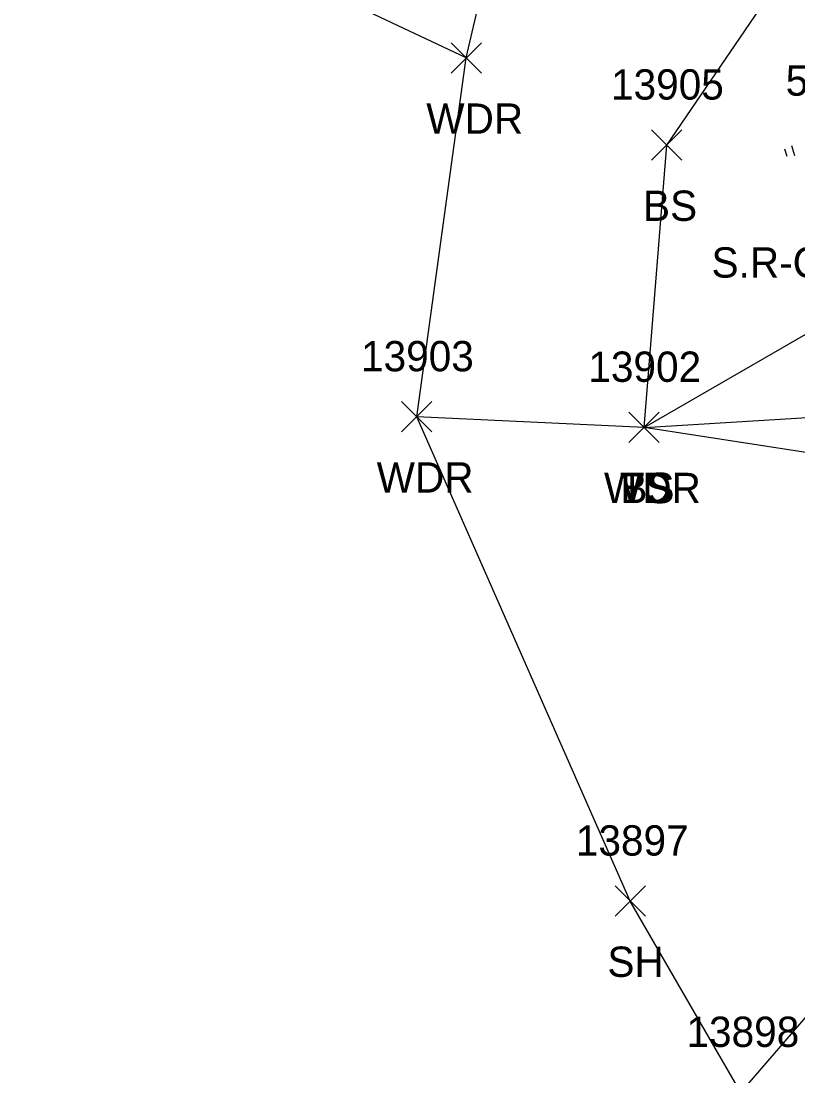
# Model space of a CAD drawing. Extents: x 1439173 to 1457902, y 641926 to 659889.
# Drawn here: x 1446536.8 to 1446588, y 652369.2 to 652438.8 of the extents above; entities that cross this region are included whole.
import ezdxf

# ---------------------------------------------------------------- set-up
doc = ezdxf.new("R2010")
doc.units = 0
for name, color, linetype in [('L_A', 7, 'Continuous'), ('L_C', 7, 'Continuous'), ('L_I', 7, 'Continuous'), ('L_TIC', 7, 'Continuous'), ('LAWA', 7, 'Continuous'), ('LELB', 7, 'Continuous'), ('LSOGP', 7, 'Continuous'), ('LTC', 7, 'Continuous')]:
    doc.layers.add(name, color=color, linetype=linetype)

msp = doc.modelspace()

# ---------------------------------------------------------------- linework, layer by layer
at = {"layer": 'L_TIC'}
for points in [[(1446565.143, 652435.362), (1446567.143, 652437.362)], [(1446567.143, 652435.362), (1446565.143, 652437.362)], [(1446578.357, 652429.615), (1446580.357, 652431.615)], [(1446580.357, 652429.615), (1446578.357, 652431.615)], [(1446561.872, 652411.693), (1446563.872, 652413.693)], [(1446563.872, 652411.693), (1446561.872, 652413.693)], [(1446576.862, 652410.997), (1446578.862, 652412.997)], [(1446578.862, 652410.997), (1446576.862, 652412.997)], [(1446576.862, 652410.997), (1446578.862, 652412.997)], [(1446578.862, 652410.997), (1446576.862, 652412.997)], [(1446576.862, 652410.997), (1446578.862, 652412.997)], [(1446578.862, 652410.997), (1446576.862, 652412.997)], [(1446576.862, 652410.997), (1446578.862, 652412.997)], [(1446578.862, 652410.997), (1446576.862, 652412.997)], [(1446575.959, 652379.749), (1446577.959, 652381.749)], [(1446577.959, 652379.749), (1446575.959, 652381.749)]]:
    msp.add_lwpolyline(points, dxfattribs=at)
at = {"layer": 'LAWA'}
msp.add_lwpolyline([(1446664.293, 652162.854), (1446652.061, 652192.993), (1446638.212, 652235.065), (1446636.452, 652267.729), (1446618.052, 652298.923), (1446596.784, 652325.259), (1446593.673, 652356.676), (1446584.253, 652368.127), (1446597.715, 652383.737), (1446607.264, 652394.473), (1446600.773, 652408.454), (1446577.862, 652411.997), (1446562.872, 652412.693), (1446566.143, 652436.362), (1446571.35, 652458.659), (1446576.561, 652483.933), (1446594.81, 652506.274), (1446593.829, 652537.149), (1446600.725, 652539.793), (1446606.374, 652540.974)], dxfattribs=at)
at = {"layer": 'LELB'}
for points in [[(1446577.862, 652411.997), (1446579.357, 652430.615), (1446596.499, 652455.745), (1446601.521, 652478.818), (1446607.912, 652494.296), (1446603.125, 652512.405), (1446600.725, 652539.793), (1446583.477, 652595.511)], [(1446577.862, 652411.997), (1446594.35, 652421.498), (1446614.412, 652427.103), (1446636.968, 652428.708)], [(1446577.862, 652411.997), (1446603.701, 652413.561), (1446621.074, 652412.185), (1446638.112, 652400.566), (1446653.431, 652394.787)]]:
    msp.add_lwpolyline(points, dxfattribs=at)
at = {"layer": 'LSOGP'}
msp.add_lwpolyline([(1446584.253, 652368.128), (1446576.956, 652380.747), (1446562.877, 652412.695), (1446566.141, 652436.365), (1446532.933, 652452.029), (1446528.884, 652450.142), (1446524.515, 652449.727), (1446521.962, 652449.028), (1446519.053, 652464.331), (1446511.596, 652482.114), (1446480.858, 652524.759), (1446472.431, 652548.322), (1446467.583, 652573.714)], dxfattribs=at)
at = {"layer": 'LTC'}
for p, q in [((1446587.58, 652430.578), (1446587.792, 652429.926)), ((1446587.125, 652430.361), (1446587.277, 652429.893))]:
    msp.add_line(p, q, dxfattribs=at)

# ---------------------------------------------------------------- texts
at = {"layer": 'L_A'}
for s, p in [('WDR', (1446563.506, 652431.362)), ('BS', (1446577.797, 652425.615)), ('WDR', (1446560.234, 652407.693)), ('WDR', (1446575.224, 652406.997)), ('TS', (1446576.271, 652406.997)), ('BS', (1446576.303, 652406.997)), ('BS', (1446576.303, 652406.997)), ('SH', (1446575.448, 652375.749))]:
    msp.add_text(s, height=2, dxfattribs=at).set_placement(p)
at = {"layer": 'L_C'}
msp.add_text('S.R-CEDAR', height=2, dxfattribs=at).set_placement((1446582.314, 652421.874))
at = {"layer": 'L_I'}
for s, p in [('13905', (1446575.687, 652433.615)), ('5815', (1446587.204, 652433.874)), ('13903', (1446559.203, 652415.693)), ('13902', (1446574.192, 652414.997)), ('13902', (1446574.192, 652414.997)), ('13902', (1446574.192, 652414.997)), ('13902', (1446574.192, 652414.997)), ('13897', (1446573.369, 652383.749)), ('13898', (1446580.662, 652371.127))]:
    msp.add_text(s, height=2, dxfattribs=at).set_placement(p)

doc.saveas('drawing.dxf')
